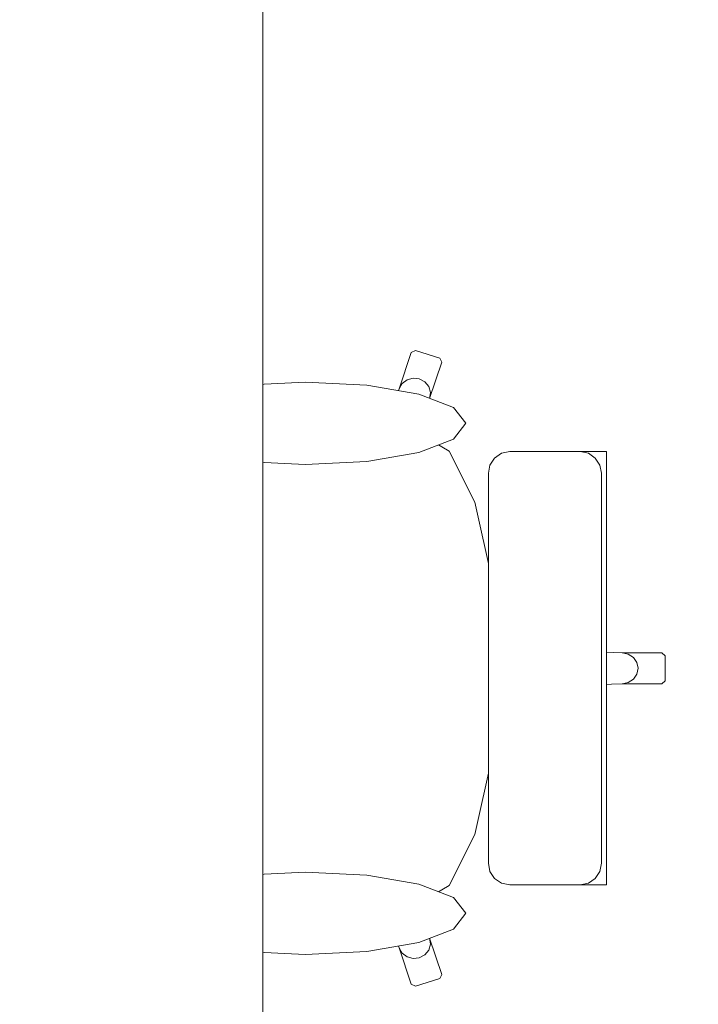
# Model space of a CAD drawing. Header units: metres. Extents: x -4 to 99, y -11 to 17.
# Tile 275 of 656: x 20.968 to 21.449, y 11.562 to 12.259. Entities that reach past the tile are written whole.
import ezdxf

# ---------------------------------------------------------------- set-up
doc = ezdxf.new("R2010")
doc.units = ezdxf.units.M
doc.header["$MEASUREMENT"] = 0
doc.linetypes.add('Wipeout_Contour', pattern=[1, 0, -1])
doc.layers.add('152 - Bemaßung_ Beschriftung.Ausbau', color=7, linetype='Continuous')
doc.layers.add('701 - Einrichtung.Möbel', color=7, linetype='Continuous')
doc.styles.add('ERSTELLTER_STIL_2', font='txt')
doc.dimstyles.new('ERSTELLTER_STIL__2', dxfattribs={"dimtxt": 0.1, "dimasz": 0.0532, "dimexe": 0.18, "dimexo": 0.0625, "dimgap": 0, "dimtad": 1, "dimtih": 1, "dimtoh": 1, "dimzin": 0, "dimdsep": 46, "dimtxsty": 'ERSTELLTER_STIL_2', "dimblk": 'ARROWHEAD_2', "dimblk1": 'ARROWHEAD_2', "dimblk2": 'ARROWHEAD_2', "dimcen": 0.09, "dimse1": 1, "dimse2": 1, "dimclrd": 7, "dimclre": 7, "dimclrt": 7, "dimazin": 0, "dimtfac": 1, "dimtdec": 4, "dimtmove": 0, "dimatfit": 3, "dimfxl": 1, "dimtolj": 1, "dimtzin": 0, "dimarcsym": 0})

# ---------------------------------------------------------------- blocks, each defined once
blk = doc.blocks.new('*D273')
at = {"layer": '152 - Bemaßung_ Beschriftung.Ausbau', "color": 7, "linetype": 'Continuous', "lineweight": 5}
for p, q in [((18.6, 15.3025), (18.6, 15.4075)), ((25.65002, 15.3025), (25.65002, 15.4075)), ((18.62021, 15.39), (18.57979, 15.32)), ((25.67023, 15.39), (25.62982, 15.32)), ((18.48, 15.355), (18.6, 15.355)), ((18.6, 15.355), (25.65002, 15.355))]:
    blk.add_line(p, q, dxfattribs=at)
at = {"layer": '152 - Bemaßung_ Beschriftung.Ausbau', "color": 7, "lineweight": 5, "char_height": 0.1, "attachment_point": 7, "style": 'ERSTELLTER_STIL_2'}
for s, insert in [('\\A1;{\\pql;\\fArial|b0|i0|c0|p38;7,05}', (21.9161, 15.375)), ('\\A1;{\\pql;\\fArial|b0|i0|c0|p38;17}', (25.47802, 15.375))]:
    blk.add_mtext(s, dxfattribs=dict(at, insert=insert))
blk = doc.blocks.new('ARROWHEAD_2')
at = {"color": 0, "linetype": 'Continuous', "lineweight": 0}
for p, q in [((-0.378, -0.655), (0.378, 0.655)), ((0, 0), (-1, 0))]:
    blk.add_line(p, q, dxfattribs=at)

msp = doc.modelspace()

# ---------------------------------------------------------------- wipeouts: each hides what was drawn before it
at = {"color": 254, "linetype": 'Wipeout_Contour', "lineweight": 0, "ltscale": 702.014236}
msp.add_wipeout([(21.06515, 11.63359), (21.22464, 11.63359), (21.2366, 11.60211), (21.2453, 11.57641), (21.24817, 11.575), (21.26553, 11.58042), (21.267, 11.58318), (21.2583, 11.60888), (21.25092, 11.63368), (21.27216, 11.64626), (21.2903, 11.68233), (21.30242, 11.73632), (21.30423, 11.76348), (21.33376, 11.76348), (21.35657, 11.76348), (21.35657, 11.78774), (21.3946, 11.78904), (21.42274, 11.78904), (21.42502, 11.79124), (21.42502, 11.8), (20.97502, 11.8), (20.97691, 11.74191), (20.97699, 11.74114), (20.98244, 11.69124), (20.99059, 11.6579), (20.99126, 11.65635), (21.0074, 11.63689), (21.01396, 11.63359), (21.03763, 11.63359)], dxfattribs=at).dxf.layer = '701 - Einrichtung.Möbel'

# ---------------------------------------------------------------- next in the draw order: linework, layer by layer
at = {"layer": '701 - Einrichtung.Möbel', "color": 7, "linetype": 'Continuous', "lineweight": 5}
for p, q in [((21.40267, 11.79225), (21.40514, 11.79581)), ((21.35657, 11.78774), (21.3946, 11.78904)), ((21.3946, 11.78904), (21.39897, 11.78988)), ((21.3946, 11.78904), (21.42274, 11.78904)), ((21.39897, 11.78988), (21.40267, 11.79225)), ((21.42274, 11.78904), (21.42502, 11.79124)), ((21.35657, 11.76348), (21.35657, 11.78774)), ((21.30242, 11.73632), (21.30423, 11.76348)), ((21.30423, 11.76348), (21.33376, 11.76348)), ((21.33376, 11.76348), (21.35657, 11.76348)), ((20.97691, 11.74191), (20.97699, 11.74114)), ((20.97699, 11.74114), (20.98244, 11.69124)), ((21.2903, 11.68233), (21.30242, 11.73632)), ((20.98244, 11.69124), (20.99059, 11.6579)), ((21.27216, 11.64626), (21.2903, 11.68233)), ((20.99059, 11.6579), (20.99126, 11.65635)), ((20.99126, 11.65635), (21.0074, 11.63689)), ((21.25092, 11.63368), (21.27216, 11.64626)), ((21.0074, 11.63689), (21.01396, 11.63359)), ((21.01396, 11.63359), (21.03763, 11.63359)), ((21.03763, 11.63359), (21.06515, 11.63359)), ((21.06515, 11.63359), (21.22464, 11.63359)), ((21.25077, 11.63359), (21.22464, 11.63359)), ((21.22464, 11.63359), (21.2366, 11.60211)), ((21.25077, 11.63359), (21.25092, 11.63368)), ((21.2583, 11.60888), (21.25092, 11.63368)), ((21.25882, 11.60464), (21.2583, 11.60888)), ((21.267, 11.58318), (21.2583, 11.60888)), ((21.2366, 11.60211), (21.23878, 11.59838)), ((21.2366, 11.60211), (21.2453, 11.57641)), ((21.25486, 11.59716), (21.25762, 11.60052)), ((21.25762, 11.60052), (21.25882, 11.60464)), ((21.23878, 11.59838), (21.24227, 11.59573)), ((21.24227, 11.59573), (21.24656, 11.59457)), ((21.24656, 11.59457), (21.25098, 11.59508)), ((21.25098, 11.59508), (21.25486, 11.59716)), ((21.24817, 11.575), (21.26553, 11.58042)), ((21.26553, 11.58042), (21.267, 11.58318)), ((21.2453, 11.57641), (21.24817, 11.575))]:
    msp.add_line(p, q, dxfattribs=at)

# ---------------------------------------------------------------- next in the draw order: wipeouts: each hides what was drawn before it
at = {"color": 254, "linetype": 'Wipeout_Contour', "lineweight": 0, "ltscale": 705.193333}
msp.add_wipeout([(21.06515, 11.96641), (21.03763, 11.96641), (21.01396, 11.96641), (21.0074, 11.96311), (20.99126, 11.94365), (20.99059, 11.9421), (20.98244, 11.90876), (20.97699, 11.85886), (20.97691, 11.85809), (20.97502, 11.8), (21.42502, 11.8), (21.42502, 11.80876), (21.42274, 11.81096), (21.3946, 11.81096), (21.35657, 11.81226), (21.35657, 11.83652), (21.33376, 11.83652), (21.30423, 11.83652), (21.30242, 11.86368), (21.2903, 11.91767), (21.27216, 11.95374), (21.25092, 11.96632), (21.2583, 11.99112), (21.267, 12.01682), (21.26553, 12.01958), (21.24817, 12.025), (21.2453, 12.02359), (21.2366, 11.99789), (21.22464, 11.96641)], dxfattribs=at).dxf.layer = '701 - Einrichtung.Möbel'

# ---------------------------------------------------------------- next in the draw order: linework, layer by layer
at = {"layer": '701 - Einrichtung.Möbel', "color": 7, "linetype": 'Continuous', "lineweight": 5}
for p, q in [((21.2366, 11.99789), (21.2453, 12.02359)), ((21.2453, 12.02359), (21.24817, 12.025)), ((21.24817, 12.025), (21.26553, 12.01958)), ((21.26553, 12.01958), (21.267, 12.01682)), ((21.267, 12.01682), (21.2583, 11.99112)), ((21.24227, 12.00427), (21.24656, 12.00543)), ((21.24656, 12.00543), (21.25098, 12.00492)), ((21.25098, 12.00492), (21.25486, 12.00284)), ((21.22464, 11.96641), (21.2366, 11.99789)), ((21.2366, 11.99789), (21.23878, 12.00162)), ((21.23878, 12.00162), (21.24227, 12.00427)), ((21.25486, 12.00284), (21.25762, 11.99948)), ((21.25762, 11.99948), (21.25882, 11.99536)), ((21.2583, 11.99112), (21.25092, 11.96632)), ((21.25882, 11.99536), (21.2583, 11.99112)), ((20.99126, 11.94365), (21.0074, 11.96311)), ((21.0074, 11.96311), (21.01396, 11.96641)), ((21.01396, 11.96641), (21.03763, 11.96641)), ((21.03763, 11.96641), (21.06515, 11.96641)), ((21.06515, 11.96641), (21.22464, 11.96641)), ((21.25077, 11.96641), (21.22464, 11.96641)), ((21.25077, 11.96641), (21.25092, 11.96632)), ((21.25092, 11.96632), (21.27216, 11.95374)), ((21.27216, 11.95374), (21.2903, 11.91767)), ((20.98244, 11.90876), (20.99059, 11.9421)), ((20.99059, 11.9421), (20.99126, 11.94365)), ((21.2903, 11.91767), (21.30242, 11.86368)), ((20.97699, 11.85886), (20.98244, 11.90876)), ((20.97691, 11.85809), (20.97699, 11.85886)), ((21.30242, 11.86368), (21.30423, 11.83652)), ((20.97502, 11.8), (20.97691, 11.85809)), ((21.30423, 11.83652), (21.30667, 11.8)), ((21.30423, 11.83652), (21.33376, 11.83652)), ((21.33376, 11.83652), (21.35657, 11.83652)), ((21.35657, 11.83652), (21.35657, 11.81226)), ((21.35657, 11.81226), (21.35657, 11.8)), ((21.35657, 11.81226), (21.3946, 11.81096)), ((21.3946, 11.81096), (21.39897, 11.81012)), ((21.3946, 11.81096), (21.42274, 11.81096)), ((21.39897, 11.81012), (21.40267, 11.80775)), ((21.42274, 11.81096), (21.42502, 11.80876)), ((21.40267, 11.80775), (21.40514, 11.80419)), ((21.40514, 11.80419), (21.40601, 11.8)), ((21.42502, 11.80876), (21.42502, 11.8)), ((20.97502, 11.8), (20.97691, 11.74191)), ((21.30423, 11.76348), (21.30667, 11.8)), ((21.35657, 11.78774), (21.35657, 11.8)), ((21.40514, 11.79581), (21.40601, 11.8)), ((21.42502, 11.79124), (21.42502, 11.8))]:
    msp.add_line(p, q, dxfattribs=at)

# ---------------------------------------------------------------- next in the draw order: wipeouts: each hides what was drawn before it
at = {"color": 254, "linetype": 'Wipeout_Contour', "lineweight": 0, "ltscale": 386.481467}
msp.add_wipeout([(21.17023, 11.59731), (21.21373, 11.59954), (21.2506, 11.60587), (21.27523, 11.61535), (21.28389, 11.62653), (21.27523, 11.63771), (21.2506, 11.64719), (21.21373, 11.65352), (21.17023, 11.65574), (21.12674, 11.65352), (21.08987, 11.64719), (21.06523, 11.63771), (21.05658, 11.62653), (21.06523, 11.61535), (21.08987, 11.60587), (21.12674, 11.59954)], dxfattribs=at).dxf.layer = '701 - Einrichtung.Möbel'

# ---------------------------------------------------------------- next in the draw order: linework, layer by layer
at = {"layer": '701 - Einrichtung.Möbel', "color": 7, "linetype": 'Continuous', "lineweight": 5, "flags": 128}
msp.add_lwpolyline([(21.17023, 11.59731), (21.21373, 11.59954), (21.2506, 11.60587), (21.27523, 11.61535), (21.28389, 11.62653), (21.27523, 11.63771), (21.2506, 11.64719), (21.21373, 11.65352), (21.17023, 11.65574), (21.12674, 11.65352), (21.08987, 11.64719), (21.06523, 11.63771), (21.05658, 11.62653), (21.06523, 11.61535), (21.08987, 11.60587), (21.12674, 11.59954)], close=True, dxfattribs=at)

# ---------------------------------------------------------------- next in the draw order: wipeouts: each hides what was drawn before it
at = {"color": 254, "linetype": 'Wipeout_Contour', "lineweight": 0, "ltscale": 389.183524}
msp.add_wipeout([(21.17023, 12.00269), (21.12674, 12.00046), (21.08987, 11.99413), (21.06523, 11.98465), (21.05658, 11.97347), (21.06523, 11.96229), (21.08987, 11.95281), (21.12674, 11.94648), (21.17023, 11.94426), (21.21373, 11.94648), (21.2506, 11.95281), (21.27523, 11.96229), (21.28389, 11.97347), (21.27523, 11.98465), (21.2506, 11.99413), (21.21373, 12.00046)], dxfattribs=at).dxf.layer = '701 - Einrichtung.Möbel'
at = {"color": 254, "linetype": 'Wipeout_Contour', "lineweight": 0, "ltscale": 362.932513}
msp.add_wipeout([(21.29987, 11.66195), (21.30103, 11.65608), (21.30433, 11.65111), (21.30927, 11.64778), (21.3151, 11.64661), (21.31853, 11.64661), (21.32672, 11.64661), (21.3513, 11.64661), (21.36138, 11.64661), (21.36488, 11.64661), (21.37267, 11.64661), (21.37607, 11.64661), (21.38353, 11.64661), (21.38353, 11.8), (21.29987, 11.8)], dxfattribs=at).dxf.layer = '701 - Einrichtung.Möbel'

# ---------------------------------------------------------------- next in the draw order: linework, layer by layer
at = {"layer": '701 - Einrichtung.Möbel', "color": 7, "linetype": 'Continuous', "lineweight": 5}
for p, q in [((21.29987, 11.66195), (21.30103, 11.65608)), ((21.38008, 11.66195), (21.37892, 11.65608)), ((21.30103, 11.65608), (21.30433, 11.65111)), ((21.30433, 11.65111), (21.30927, 11.64778)), ((21.37563, 11.65111), (21.37071, 11.64778)), ((21.37892, 11.65608), (21.37563, 11.65111)), ((21.30927, 11.64778), (21.3151, 11.64661)), ((21.3151, 11.64661), (21.31853, 11.64661)), ((21.31853, 11.64661), (21.32672, 11.64661)), ((21.32672, 11.64661), (21.3513, 11.64661)), ((21.3513, 11.64661), (21.36138, 11.64661)), ((21.36138, 11.64661), (21.36488, 11.64661)), ((21.36488, 11.64661), (21.37267, 11.64661)), ((21.37071, 11.64778), (21.36491, 11.64661)), ((21.37267, 11.64661), (21.37607, 11.64661)), ((21.37607, 11.64661), (21.38353, 11.64661))]:
    msp.add_line(p, q, dxfattribs=at)
at = {"layer": '701 - Einrichtung.Möbel', "color": 7, "linetype": 'Continuous', "lineweight": 5, "flags": 128}
msp.add_lwpolyline([(21.17023, 12.00269), (21.21373, 12.00046), (21.2506, 11.99413), (21.27523, 11.98465), (21.28389, 11.97347), (21.27523, 11.96229), (21.2506, 11.95281), (21.21373, 11.94648), (21.17023, 11.94426), (21.12674, 11.94648), (21.08987, 11.95281), (21.06523, 11.96229), (21.05658, 11.97347), (21.06523, 11.98465), (21.08987, 11.99413), (21.12674, 12.00046)], close=True, dxfattribs=at)

# ---------------------------------------------------------------- next in the draw order: wipeouts: each hides what was drawn before it
at = {"color": 254, "linetype": 'Wipeout_Contour', "lineweight": 0, "ltscale": 369.951123}
msp.add_wipeout([(21.29987, 11.93805), (21.29987, 11.8), (21.38353, 11.8), (21.38353, 11.95339), (21.37607, 11.95339), (21.37267, 11.95339), (21.36488, 11.95339), (21.36138, 11.95339), (21.3513, 11.95339), (21.32672, 11.95339), (21.31853, 11.95339), (21.3151, 11.95339), (21.30927, 11.95222), (21.30433, 11.94889), (21.30103, 11.94392)], dxfattribs=at).dxf.layer = '701 - Einrichtung.Möbel'

# ---------------------------------------------------------------- next in the draw order: linework, layer by layer
at = {"layer": '701 - Einrichtung.Möbel', "color": 7, "linetype": 'Continuous', "lineweight": 5}
for p, q in [((21.30433, 11.94889), (21.30927, 11.95222)), ((21.30927, 11.95222), (21.3151, 11.95339)), ((21.3151, 11.95339), (21.31853, 11.95339)), ((21.31853, 11.95339), (21.32672, 11.95339)), ((21.32672, 11.95339), (21.3513, 11.95339)), ((21.3513, 11.95339), (21.36138, 11.95339)), ((21.36138, 11.95339), (21.36488, 11.95339)), ((21.36488, 11.95339), (21.37267, 11.95339)), ((21.37071, 11.95222), (21.36491, 11.95339)), ((21.37563, 11.94889), (21.37071, 11.95222)), ((21.37267, 11.95339), (21.37607, 11.95339)), ((21.37607, 11.95339), (21.38353, 11.95339)), ((21.38353, 11.95339), (21.38353, 11.8)), ((21.29987, 11.93805), (21.30103, 11.94392)), ((21.30103, 11.94392), (21.30433, 11.94889)), ((21.37892, 11.94392), (21.37563, 11.94889)), ((21.38008, 11.93805), (21.37892, 11.94392)), ((21.29987, 11.8), (21.29987, 11.93805)), ((21.38008, 11.8), (21.38008, 11.93805)), ((21.29987, 11.8), (21.29987, 11.66195)), ((21.38008, 11.8), (21.38008, 11.66195)), ((21.38353, 11.64661), (21.38353, 11.8))]:
    msp.add_line(p, q, dxfattribs=at)

# ---------------------------------------------------------------- next in the draw order: wipeouts: each hides what was drawn before it
at = {"color": 254, "linetype": 'Wipeout_Contour', "lineweight": 0, "ltscale": 95.469057}
msp.add_wipeout([(20.34002, 11), (21.14002, 11), (21.14002, 12.6), (20.34002, 12.6)], dxfattribs=at).dxf.layer = '701 - Einrichtung.Möbel'

# ---------------------------------------------------------------- next in the draw order: linework, layer by layer
at = {"layer": '701 - Einrichtung.Möbel', "color": 7, "linetype": 'Continuous', "lineweight": 5, "flags": 128}
msp.add_lwpolyline([(20.34002, 11), (20.34002, 12.6), (21.14002, 12.6), (21.14002, 11)], close=True, dxfattribs=at)

# ---------------------------------------------------------------- next in the draw order: dimensions: what is measured, and where the dimension line sits
at = {"layer": '152 - Bemaßung_ Beschriftung.Ausbau', "color": 7, "linetype": 'Continuous', "lineweight": 5}
dim = msp.add_linear_dim(base=(25.65002, 15.355), p1=(18.6, 10.74998), p2=(25.65002, 10.74998), dimstyle='ERSTELLTER_STIL__2', dxfattribs=at)
dim.commit()
dim.dimension.update_dxf_attribs({"geometry": '*D273', "text_midpoint": (22.04598, 15.425), "dimtype": 160})

doc.saveas('drawing.dxf')
